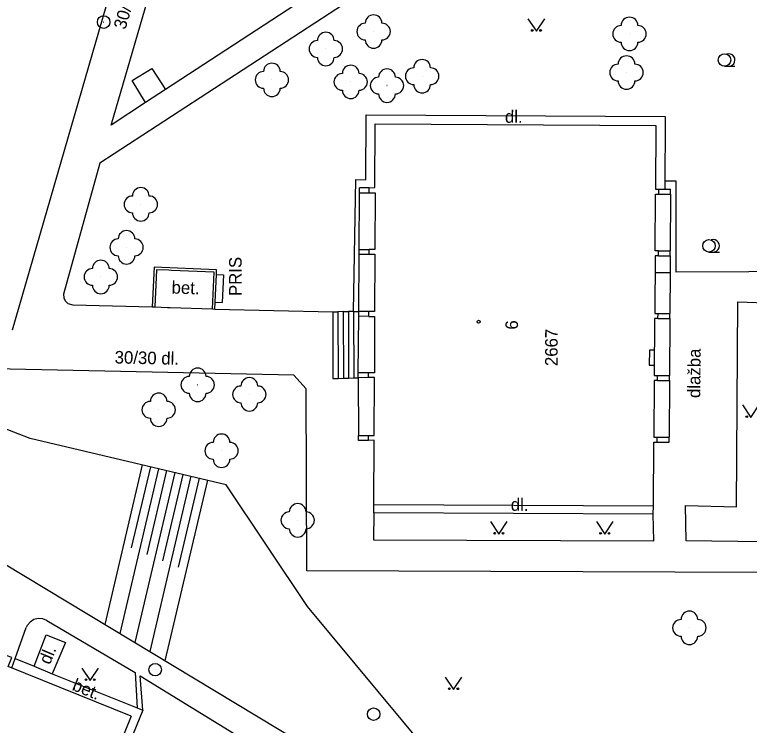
# Model space of a CAD drawing. Extents: x -584400 to -581602, y -1210894 to -1208793.
# Drawn here: x -582524.14 to -582480.22, y -1209947.13 to -1209904.64 of the extents above; entities that cross this region are included whole.
import ezdxf

# ---------------------------------------------------------------- set-up
doc = ezdxf.new("R2010")
doc.units = 0
for name, color, linetype in [('BUDOVY_MĚŘ', 7, 'Continuous'), ('MAP_ZN_BP', 7, 'Continuous'), ('POMOC_POPIS', 7, 'Continuous'), ('ROZHRANÍ_PLOCH', 7, 'Continuous'), ('VÝŠKOPIS', 7, 'Continuous'), ('ZELEŇ', 7, 'Continuous'), ('ZN_BUDOV', 7, 'Continuous'), ('ZN_DOPLŇKOVÉ', 7, 'Continuous'), ('ZN_KULTUR', 7, 'Continuous'), ('Č_POPIS_EVID', 7, 'Continuous')]:
    doc.layers.add(name, color=color, linetype=linetype)

msp = doc.modelspace()

# ---------------------------------------------------------------- linework, layer by layer
at = {"layer": 'BUDOVY_MĚŘ'}
for points in [[(-582502.61, -1209914.98), (-582502.58, -1209911.17)], [(-582502.58, -1209911.17), (-582485.8, -1209911.26)], [(-582485.8, -1209911.26), (-582485.82, -1209915.07)], [(-582502.94, -1209915), (-582502.61, -1209914.98)], [(-582502.94, -1209915.29), (-582502.94, -1209915)], [(-582485.82, -1209915.07), (-582485.62, -1209915.07)], [(-582485.62, -1209915.37), (-582485.62, -1209915.07)], [(-582502.94, -1209915.29), (-582502.59, -1209915.3)], [(-582502.59, -1209915.3), (-582502.61, -1209918.67)], [(-582485.85, -1209918.76), (-582485.82, -1209915.37)], [(-582485.82, -1209915.37), (-582485.62, -1209915.37)], [(-582502.95, -1209918.96), (-582502.95, -1209918.67)], [(-582502.61, -1209918.67), (-582502.95, -1209918.67)], [(-582502.95, -1209918.96), (-582502.61, -1209918.96)], [(-582502.61, -1209918.96), (-582502.62, -1209922.39)], [(-582485.65, -1209918.76), (-582485.85, -1209918.76)], [(-582485.65, -1209919.06), (-582485.65, -1209918.76)], [(-582485.85, -1209919.06), (-582485.87, -1209922.5)], [(-582485.65, -1209919.06), (-582485.85, -1209919.06)], [(-582502.97, -1209922.68), (-582502.97, -1209922.39)], [(-582502.62, -1209922.39), (-582502.97, -1209922.39)], [(-582485.87, -1209922.5), (-582485.67, -1209922.5)], [(-582485.68, -1209922.8), (-582485.67, -1209922.5)], [(-582502.97, -1209922.68), (-582502.62, -1209922.68)], [(-582502.62, -1209922.68), (-582502.63, -1209926.05)], [(-582485.88, -1209922.8), (-582485.9, -1209926.22)], [(-582485.68, -1209922.8), (-582485.88, -1209922.8)], [(-582485.89, -1209924.69), (-582486.19, -1209924.69), (-582486.2, -1209925.6), (-582485.9, -1209925.6)], [(-582502.98, -1209926.34), (-582502.98, -1209926.05)], [(-582502.63, -1209926.05), (-582502.98, -1209926.05)], [(-582502.63, -1209926.34), (-582502.98, -1209926.34)], [(-582502.64, -1209929.79), (-582502.63, -1209926.34)], [(-582485.9, -1209926.22), (-582485.7, -1209926.22)], [(-582485.7, -1209926.52), (-582485.7, -1209926.22)], [(-582485.9, -1209926.52), (-582485.93, -1209929.9)], [(-582485.7, -1209926.52), (-582485.9, -1209926.52)], [(-582502.99, -1209929.8), (-582502.64, -1209929.79)], [(-582502.99, -1209930.09), (-582502.99, -1209929.8)], [(-582485.93, -1209929.9), (-582485.73, -1209929.9)], [(-582485.73, -1209930.2), (-582485.73, -1209929.9)], [(-582502.64, -1209930.08), (-582502.99, -1209930.09)], [(-582502.66, -1209933.93), (-582502.64, -1209930.08)], [(-582485.95, -1209934), (-582485.93, -1209930.2)], [(-582485.93, -1209930.2), (-582485.73, -1209930.2)], [(-582502.66, -1209933.93), (-582485.95, -1209934)], [(-582517.17, -1209946.58), (-582524.54, -1209943.61), (-582524.32, -1209943.07), (-582524.64, -1209942.95)], [(-582517.17, -1209946.58), (-582521.68, -1209957.72)]]:
    msp.add_lwpolyline(points, dxfattribs=at)
at = {"layer": 'MAP_ZN_BP'}
for centre, radius in [((-582518.82, -1209905.081), 0.375), ((-582518.82, -1209905.081), 0.0005), ((-582515.74, -1209943.801), 0.375), ((-582515.74, -1209943.801), 0.0005), ((-582502.68, -1209946.46), 0.375), ((-582502.68, -1209946.46), 0.0005)]:
    msp.add_circle(centre, radius, dxfattribs=at)
at = {"layer": 'ROZHRANÍ_PLOCH'}
for points in [[(-582509.59, -1209872.68), (-582516.39, -1209896.24), (-582524.3, -1209923.51)], [(-582516.31, -1209909.89), (-582518.38, -1209911.24), (-582514.21, -1209896.94), (-582507.34, -1209873.04)], [(-582496.62, -1209900.8), (-582477.39, -1209892.97), (-582464.51, -1209887.72), (-582464.52, -1209903.76), (-582464.43, -1209919.29), (-582465.22, -1209920.05), (-582475.91, -1209919.99), (-582484.59, -1209920.04), (-582484.6, -1209914.6), (-582485.27, -1209914.6)], [(-582505.15, -1209902.59), (-582515.12, -1209909.11)], [(-582504.48, -1209904.03), (-582519.04, -1209913.52), (-582521.23, -1209921.34), (-582521.21, -1209921.56), (-582521.12, -1209921.75), (-582520.96, -1209921.9), (-582520.67, -1209921.99), (-582515.92, -1209922.1)], [(-582516.31, -1209909.89), (-582517.11, -1209908.58), (-582515.95, -1209907.86), (-582515.12, -1209909.11)], [(-582515.12, -1209909.11), (-582516.31, -1209909.89)], [(-582503.74, -1209914.5), (-582503.15, -1209914.51), (-582503.12, -1209910.62)], [(-582503.12, -1209910.62), (-582485.24, -1209910.72)], [(-582485.24, -1209910.72), (-582485.27, -1209915.07)], [(-582503.88, -1209922.38), (-582503.74, -1209914.5)], [(-582503.52, -1209915.29), (-582503.52, -1209915)], [(-582484.92, -1209915.38), (-582484.92, -1209915.08)], [(-582484.94, -1209919.06), (-582484.94, -1209918.76)], [(-582514.77, -1209919.93), (-582514.92, -1209919.92)], [(-582485.86, -1209920.06), (-582484.95, -1209920.06)], [(-582515.77, -1209922.11), (-582515, -1209922.14), (-582514.85, -1209922.15), (-582512.32, -1209922.23)], [(-582479.24, -1209921.86), (-582479.37, -1209936.15), (-582484, -1209936.09), (-582484.04, -1209933.99), (-582480.99, -1209934.06), (-582480.9, -1209921.81), (-582479.24, -1209921.86)], [(-582512.17, -1209922.24), (-582505.12, -1209922.4)], [(-582505.12, -1209922.4), (-582504.81, -1209922.4)], [(-582504.5, -1209922.39), (-582504.81, -1209922.4)], [(-582504.5, -1209922.39), (-582504.19, -1209922.39)], [(-582503.88, -1209922.38), (-582504.19, -1209922.39)], [(-582503.88, -1209922.38), (-582503.57, -1209922.38)], [(-582484.97, -1209922.8), (-582484.97, -1209922.5)], [(-582480.69, -1209957.83), (-582475.89, -1209949.13), (-582475.61, -1209947.19), (-582479.16, -1209938), (-582506.68, -1209937.89), (-582506.72, -1209927.01), (-582507.45, -1209926.2), (-582528.2, -1209925.75), (-582529.35, -1209927.61)], [(-582503.61, -1209926.35), (-582503.61, -1209926.06)], [(-582503.61, -1209926.35), (-582503.59, -1209929.8)], [(-582484.99, -1209926.52), (-582484.99, -1209926.22)], [(-582529.35, -1209927.61), (-582532.41, -1209932.87), (-582505.82, -1209948.9), (-582483.32, -1209962.59), (-582480.69, -1209957.83)], [(-582503.59, -1209930.09), (-582503.59, -1209929.8)], [(-582485.01, -1209930.2), (-582485.01, -1209929.9)], [(-582502.66, -1209934.42), (-582502.66, -1209933.93)], [(-582502.66, -1209934.42), (-582502.68, -1209936.03)], [(-582485.96, -1209934.5), (-582502.66, -1209934.42)], [(-582485.96, -1209934.5), (-582485.95, -1209934)], [(-582485.92, -1209936.1), (-582485.96, -1209934.5)], [(-582502.68, -1209936.03), (-582485.92, -1209936.1)], [(-582522.21, -1209940.85), (-582522.46, -1209940.76), (-582522.73, -1209940.74), (-582522.99, -1209940.81), (-582523.21, -1209940.95), (-582523.39, -1209941.15), (-582523.46, -1209941.28)], [(-582522.21, -1209940.85), (-582516.93, -1209943.97), (-582516.82, -1209946.09)], [(-582524.12, -1209943.14), (-582523.46, -1209941.28)], [(-582522.98, -1209943.6), (-582522.25, -1209941.71), (-582521.11, -1209942.18), (-582521.89, -1209944.04)], [(-582524.32, -1209943.69), (-582524.12, -1209943.14)], [(-582524.12, -1209943.14), (-582522.98, -1209943.6)], [(-582522.98, -1209943.6), (-582521.89, -1209944.04)], [(-582521.89, -1209944.04), (-582516.82, -1209946.09)], [(-582516.48, -1209946.23), (-582516.64, -1209944.16), (-582507.23, -1209949.95), (-582507.04, -1209950.31), (-582506.93, -1209950.69), (-582506.89, -1209951.09), (-582506.93, -1209951.49), (-582507.06, -1209951.89), (-582512.66, -1209960.9), (-582513.51, -1209960.34), (-582512.4, -1209958.67)], [(-582516.48, -1209946.23), (-582521.56, -1209958.68)], [(-582516.82, -1209946.09), (-582516.48, -1209946.23)]]:
    msp.add_lwpolyline(points, dxfattribs=at)
at = {"layer": 'VÝŠKOPIS'}
for points in [[(-582480.69, -1209957.83), (-582488.29, -1209956.04), (-582497.83, -1209949.84), (-582499.55, -1209948.54), (-582506.64, -1209940.02), (-582511.49, -1209932.74), (-582523.21, -1209929.98), (-582529.35, -1209927.61)], [(-582516.52, -1209931.56), (-582518.76, -1209941.1)], [(-582516.03, -1209931.67), (-582517.17, -1209936.52)], [(-582515.54, -1209931.79), (-582517.86, -1209941.64)], [(-582514.57, -1209932.01), (-582516.96, -1209942.18)], [(-582515.06, -1209931.9), (-582516.23, -1209936.91)], [(-582514.08, -1209932.13), (-582515.3, -1209937.29)], [(-582513.6, -1209932.24), (-582516.06, -1209942.72)], [(-582512.62, -1209932.47), (-582515.16, -1209943.27)], [(-582513.11, -1209932.36), (-582514.36, -1209937.68)]]:
    msp.add_lwpolyline(points, dxfattribs=at)
at = {"layer": 'ZELEŇ'}
for centre in [(-582502.68, -1209905.65), (-582487.38, -1209905.79), (-582505.54, -1209906.69), (-582499.78, -1209908.32), (-582487.56, -1209908.1), (-582508.76, -1209908.54), (-582504.05, -1209908.66), (-582501.88, -1209908.88), (-582516.6, -1209915.98), (-582517.45, -1209918.55), (-582518.99, -1209920.32), (-582513.2, -1209926.77), (-582510.11, -1209927.34), (-582515.53, -1209928.26), (-582511.77, -1209930.71), (-582507.22, -1209934.87), (-582483.8, -1209941.3)]:
    msp.add_circle(centre, 0.0005, dxfattribs=at)
for centre, start, end in [((-582502.68, -1209905.15), 0, 180), ((-582487.38, -1209905.29), 0, 180), ((-582503.18, -1209905.65), 90, 270), ((-582502.18, -1209905.65), 270, 90), ((-582487.88, -1209905.79), 90, 270), ((-582486.88, -1209905.79), 270, 90), ((-582505.54, -1209906.19), 0, 180), ((-582506.04, -1209906.69), 90, 270), ((-582505.04, -1209906.69), 270, 90), ((-582502.68, -1209906.15), 180, 360), ((-582487.38, -1209906.29), 180, 360), ((-582505.54, -1209907.19), 180, 360), ((-582487.56, -1209907.6), 0, 180), ((-582508.76, -1209908.04), 0, 180), ((-582499.78, -1209907.82), 0, 180), ((-582488.06, -1209908.1), 90, 270), ((-582487.06, -1209908.1), 270, 90), ((-582509.26, -1209908.54), 90, 270), ((-582508.26, -1209908.54), 270, 90), ((-582504.05, -1209908.16), 0, 180), ((-582501.88, -1209908.38), 0, 180), ((-582500.28, -1209908.32), 90, 270), ((-582499.28, -1209908.32), 270, 90), ((-582504.55, -1209908.66), 90, 270), ((-582503.55, -1209908.66), 270, 90), ((-582502.38, -1209908.88), 90, 270), ((-582501.38, -1209908.88), 270, 90), ((-582499.78, -1209908.82), 180, 360), ((-582487.56, -1209908.6), 180, 360), ((-582508.76, -1209909.04), 180, 360), ((-582504.05, -1209909.16), 180, 360), ((-582501.88, -1209909.38), 180, 360), ((-582516.6, -1209915.48), 0, 180), ((-582517.1, -1209915.98), 90, 270), ((-582516.1, -1209915.98), 270, 90), ((-582516.6, -1209916.48), 180, 360), ((-582517.45, -1209918.05), 0, 180), ((-582517.95, -1209918.55), 90, 270), ((-582516.95, -1209918.55), 270, 90), ((-582517.45, -1209919.05), 180, 360), ((-582518.99, -1209919.82), 0, 180), ((-582519.49, -1209920.32), 90, 270), ((-582518.49, -1209920.32), 270, 90), ((-582518.99, -1209920.82), 180, 360), ((-582513.2, -1209926.27), 0, 180), ((-582513.7, -1209926.77), 90, 270), ((-582512.7, -1209926.77), 270, 90), ((-582510.11, -1209926.84), 0, 180), ((-582510.61, -1209927.34), 90, 270), ((-582509.61, -1209927.34), 270, 90), ((-582515.53, -1209927.76), 0, 180), ((-582513.2, -1209927.27), 180, 360), ((-582516.03, -1209928.26), 90, 270), ((-582515.03, -1209928.26), 270, 90), ((-582510.11, -1209927.84), 180, 360), ((-582515.53, -1209928.76), 180, 360), ((-582511.77, -1209930.21), 0, 180), ((-582512.27, -1209930.71), 90, 270), ((-582511.27, -1209930.71), 270, 90), ((-582511.77, -1209931.21), 180, 360), ((-582507.22, -1209934.37), 0, 180), ((-582507.72, -1209934.87), 90, 270), ((-582506.72, -1209934.87), 270, 90), ((-582507.22, -1209935.37), 180, 360), ((-582483.8, -1209940.8), 0, 180), ((-582484.3, -1209941.3), 90, 270), ((-582483.3, -1209941.3), 270, 90), ((-582483.8, -1209941.8), 180, 360)]:
    msp.add_arc(centre, 0.5, start, end, dxfattribs=at)
at = {"layer": 'ZN_BUDOV'}
msp.add_circle((-582496.4, -1209923), 0.0875, dxfattribs=at)
at = {"layer": 'ZN_DOPLŇKOVÉ'}
for points in [[(-582502.94, -1209915), (-582503.16, -1209915), (-582503.52, -1209915)], [(-582485.62, -1209915.07), (-582485.27, -1209915.07)], [(-582485.27, -1209915.07), (-582484.92, -1209915.08)], [(-582503.55, -1209918.67), (-582503.52, -1209915.29)], [(-582503.52, -1209915.29), (-582502.94, -1209915.29)], [(-582485.62, -1209915.37), (-582484.92, -1209915.38)], [(-582484.92, -1209915.38), (-582484.94, -1209918.76)], [(-582503.57, -1209922.38), (-582503.55, -1209918.96)], [(-582503.55, -1209918.67), (-582502.95, -1209918.67)], [(-582503.55, -1209918.96), (-582503.55, -1209918.67)], [(-582503.55, -1209918.96), (-582502.95, -1209918.96)], [(-582485.65, -1209918.76), (-582484.94, -1209918.76)], [(-582485.65, -1209919.06), (-582484.94, -1209919.06)], [(-582484.94, -1209919.06), (-582484.95, -1209920.06)], [(-582512.08, -1209920.17), (-582512.07, -1209919.89), (-582515.8, -1209919.74), (-582515.92, -1209922.1), (-582515.77, -1209922.11)], [(-582514.92, -1209919.92), (-582515.66, -1209919.89), (-582515.77, -1209922.11)], [(-582512.32, -1209922.23), (-582512.22, -1209920.03), (-582514.77, -1209919.93)], [(-582512.15, -1209921.83), (-582512.08, -1209920.17)], [(-582512.08, -1209920.17), (-582511.66, -1209920.19), (-582511.73, -1209921.85)], [(-582484.95, -1209920.06), (-582484.97, -1209922.5)], [(-582512.32, -1209922.23), (-582512.17, -1209922.24), (-582512.15, -1209921.83)], [(-582512.15, -1209921.83), (-582511.73, -1209921.85)], [(-582505.12, -1209922.4), (-582505.11, -1209926.4), (-582504.8, -1209926.39)], [(-582504.81, -1209922.4), (-582504.8, -1209926.39), (-582504.49, -1209926.38)], [(-582504.5, -1209922.39), (-582504.49, -1209926.38)], [(-582504.19, -1209922.39), (-582504.18, -1209926.37)], [(-582503.88, -1209922.38), (-582503.87, -1209926.36)], [(-582503.57, -1209922.67), (-582503.57, -1209922.38)], [(-582502.97, -1209922.39), (-582503.57, -1209922.38)], [(-582485.67, -1209922.5), (-582484.97, -1209922.5)], [(-582503.61, -1209926.06), (-582503.57, -1209922.67)], [(-582502.97, -1209922.68), (-582503.57, -1209922.67)], [(-582485.68, -1209922.8), (-582484.97, -1209922.8)], [(-582484.97, -1209922.8), (-582484.99, -1209926.22)], [(-582502.98, -1209926.05), (-582503.61, -1209926.06)], [(-582504.49, -1209926.38), (-582504.18, -1209926.37)], [(-582504.18, -1209926.37), (-582503.87, -1209926.36)], [(-582503.87, -1209926.36), (-582503.61, -1209926.35)], [(-582502.98, -1209926.34), (-582503.61, -1209926.35)], [(-582485.7, -1209926.22), (-582484.99, -1209926.22)], [(-582485.7, -1209926.52), (-582484.99, -1209926.52)], [(-582484.99, -1209926.52), (-582485.01, -1209929.9)], [(-582503.59, -1209929.8), (-582502.99, -1209929.8)], [(-582485.73, -1209929.9), (-582485.01, -1209929.9)], [(-582502.99, -1209930.09), (-582503.59, -1209930.09)], [(-582485.73, -1209930.2), (-582485.01, -1209930.2)]]:
    msp.add_lwpolyline(points, dxfattribs=at)
at = {"layer": 'ZN_KULTUR'}
for p, q in [((-582481.7, -1209907.725), (-582481.075, -1209907.725)), ((-582482.63, -1209918.835), (-582482.005, -1209918.835))]:
    msp.add_line(p, q, dxfattribs=at)
for points in [[(-582493.45, -1209904.88), (-582492.95, -1209905.63), (-582492.45, -1209904.88)], [(-582480.62, -1209927.97), (-582480.12, -1209928.72), (-582479.62, -1209927.97)], [(-582495.69, -1209934.94), (-582495.19, -1209935.69), (-582494.69, -1209934.94)], [(-582489.36, -1209934.95), (-582488.86, -1209935.7), (-582488.36, -1209934.95)], [(-582520.13, -1209943.7), (-582519.63, -1209944.45), (-582519.13, -1209943.7)], [(-582498.4, -1209944.24), (-582497.9, -1209944.99), (-582497.4, -1209944.24)]]:
    msp.add_lwpolyline(points, dxfattribs=at)
for centre, radius in [((-582493.2, -1209905.58), 0.05), ((-582492.7, -1209905.58), 0.05), ((-582481.7, -1209907.35), 0.375), ((-582482.63, -1209918.46), 0.375), ((-582480.37, -1209928.67), 0.05), ((-582495.44, -1209935.64), 0.05), ((-582494.94, -1209935.64), 0.05), ((-582489.11, -1209935.65), 0.05), ((-582488.61, -1209935.65), 0.05), ((-582519.88, -1209944.4), 0.05), ((-582519.38, -1209944.4), 0.05), ((-582498.15, -1209944.94), 0.05), ((-582497.65, -1209944.94), 0.05)]:
    msp.add_circle(centre, radius, dxfattribs=at)
for centre in [(-582481.45, -1209907.35), (-582482.38, -1209918.46)]:
    msp.add_arc(centre, 0.375, 249.4944, 109.0474, dxfattribs=at)

# ---------------------------------------------------------------- texts
at = {"layer": 'POMOC_POPIS'}
for s, rotation, p in [('30/30 dl.', 73.9628, (-582517.52, -1209905.57)), ('dl.', 359.6927, (-582494.83, -1209911.1)), ('PRIS', 90, (-582510.57, -1209921.46)), ('bet.', 358.1889, (-582514.77, -1209921.31)), ('30/30 dl.', 358.7576, (-582518.17, -1209925.49)), ('dlažba', 89.5479, (-582483.15, -1209927.56)), ('dl.', 359.7255, (-582494.48, -1209934.3)), ('dl.', 67.249, (-582522.04, -1209943.54)), ('bet.', 338.0513, (-582520.76, -1209945))]:
    msp.add_text(s, height=0.75, rotation=rotation, dxfattribs=at).set_placement(p)
at = {"layer": 'Č_POPIS_EVID'}
for s, p in [('6', (-582494.05, -1209923.47)), ('2667', (-582491.68, -1209925.65))]:
    msp.add_text(s, height=0.75, rotation=89.8011, dxfattribs=at).set_placement(p)

doc.saveas('drawing.dxf')
